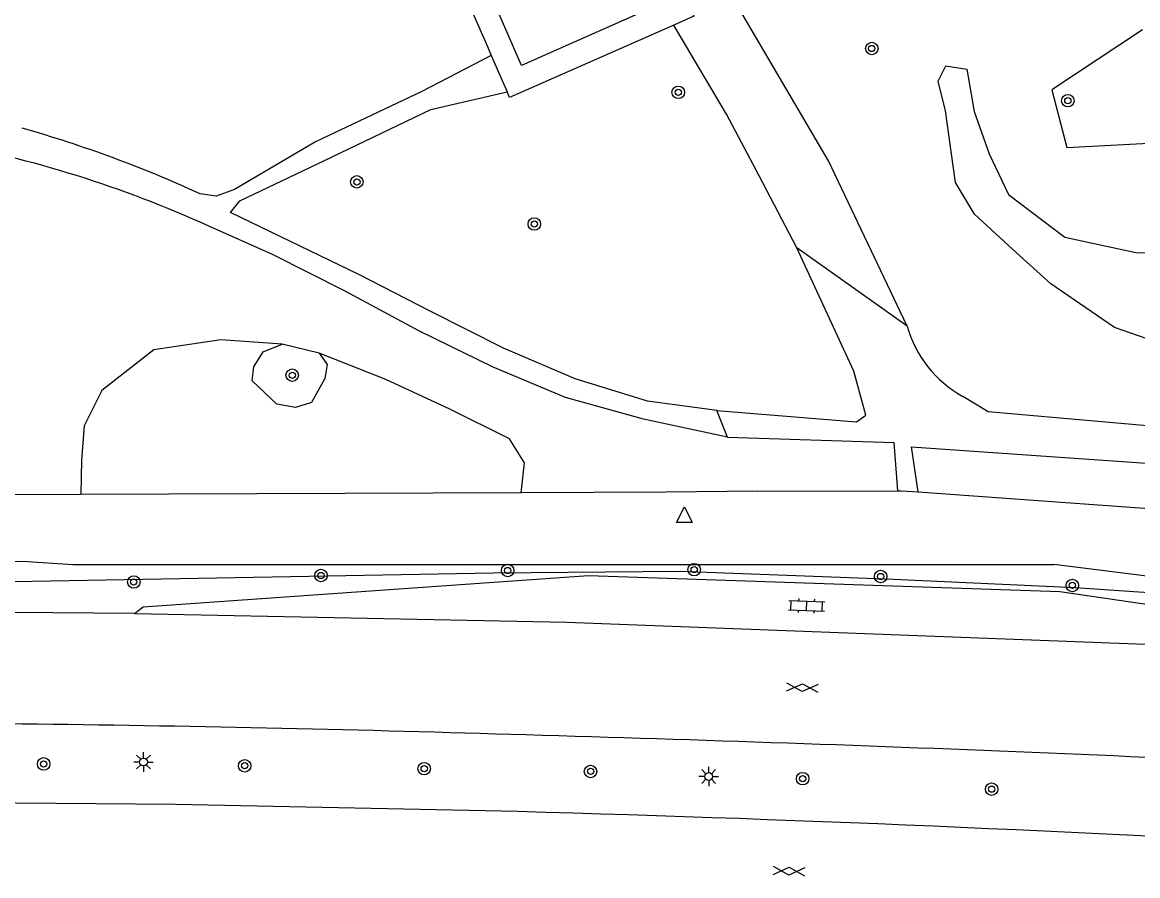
# Model space of a CAD drawing. Extents: x 132994 to 136000, y 393499 to 395512.
# Drawn here: x 133348.6 to 133419.9, y 395047.3 to 395101.8 of the extents above; entities that cross this region are included whole.
import ezdxf

# ---------------------------------------------------------------- set-up
doc = ezdxf.new("R2010")
doc.units = 0
for name, color, linetype in [('gg-afsc-hekwerk', 7, 'Continuous'), ('gg-bbg-hoofdgebouw', 7, 'Continuous'), ('gg-knt-onverhard', 7, 'Continuous'), ('gg-knt-verharding', 7, 'Continuous'), ('gt-grn-groengrens', 7, 'Continuous'), ('gt-grn-weggrens', 7, 'Continuous'), ('gt-symb-boom', 7, 'Continuous'), ('gt-symb-gesloten verharding', 7, 'Continuous'), ('gt-symb-klinker verharding', 7, 'Continuous'), ('gt-symb-lichtmast', 7, 'Continuous'), ('gt-symb-waterafsluiter', 7, 'Continuous')]:
    doc.layers.add(name, color=color, linetype=linetype)

# ---------------------------------------------------------------- blocks, each defined once
blk = doc.blocks.new('gt0-BOOM')
at = {"layer": 'gt-symb-boom'}
for radius in [0.4, 0.2]:
    blk.add_circle((0, 0), radius, dxfattribs=at)
blk = doc.blocks.new('gt0-WAFSL')
at = {"layer": 'gt-symb-waterafsluiter'}
for p, q in [((-0.5, -0.333), (0, 0.667)), ((0, 0.667), (0.5, -0.333)), ((0.5, -0.333), (-0.5, -0.333))]:
    blk.add_line(p, q, dxfattribs=at)
blk = doc.blocks.new('gt0-LMAST')
at = {"layer": 'gt-symb-lichtmast'}
for p, q in [((-0.182, 0.173), (-0.447, 0.438)), ((-0.005, 0.246), (-0.005, 0.621)), ((0.172, 0.173), (0.437, 0.438)), ((-0.255, -0.004), (-0.63, -0.004)), ((-0.182, -0.181), (-0.447, -0.446)), ((-0.005, -0.254), (-0.005, -0.629)), ((0.437, -0.446), (0.172, -0.181)), ((0.245, -0.004), (0.62, -0.004))]:
    blk.add_line(p, q, dxfattribs=at)
blk.add_circle((-0.005, -0.004), 0.25, dxfattribs=at)
blk = doc.blocks.new('gt0-GESVH1')
at = {"layer": 'gt-symb-gesloten verharding'}
for p, q in [((-0.992, -0.261), (0.008, 0.239)), ((0.008, -0.261), (-0.992, 0.239)), ((0.008, 0.239), (1.008, -0.261)), ((1.008, 0.239), (0.008, -0.261))]:
    blk.add_line(p, q, dxfattribs=at)
blk = doc.blocks.new('gt0-KL1')
at = {"layer": 'gt-symb-klinker verharding'}
for p, q in [((-1.15, 0.3), (1.15, 0.3)), ((-1, -0.3), (-1, 0.3)), ((-0.5, 0.3), (-0.5, 0.45)), ((0, -0.3), (0, 0.3)), ((0.5, 0.3), (0.5, 0.45)), ((1, -0.3), (1, 0.3)), ((-1.15, -0.3), (1.15, -0.3)), ((-0.5, -0.45), (-0.5, -0.3)), ((0.5, -0.45), (0.5, -0.3))]:
    blk.add_line(p, q, dxfattribs=at)

msp = doc.modelspace()

# ---------------------------------------------------------------- linework, layer by layer
at = {"layer": 'gg-afsc-hekwerk'}
for p, q in [((133352.323, 395071.632), (133331.754, 395071.552)), ((133380.489, 395071.742), (133352.323, 395071.632)), ((133395.619, 395071.849), (133404.559, 395071.869)), ((133404.559, 395071.869), (133404.779, 395071.869)), ((133404.779, 395071.869), (133405.863, 395071.806)), ((133405.863, 395071.806), (133435.476, 395069.651)), ((133435.047, 395064.62), (133414.546, 395067.149))]:
    msp.add_line(p, q, dxfattribs=at)
for points in [[(133395.619, 395071.849), (133389.739, 395071.778), (133380.489, 395071.742)], [(133259.65, 395066.726), (133296.518, 395066.934), (133348.584, 395067.371), (133351.816, 395067.155), (133414.546, 395067.149)]]:
    msp.add_lwpolyline(points, dxfattribs=at)
at = {"layer": 'gg-bbg-hoofdgebouw'}
msp.add_lwpolyline([(133388.729, 395102.717), (133380.497, 395099.079), (133378.496, 395103.7)], dxfattribs=at)
at = {"layer": 'gg-knt-onverhard'}
msp.add_lwpolyline([(133398.106, 395087.399), (133395.703, 395092.011), (133393.609, 395095.958), (133391.563, 395099.401), (133390.242, 395101.656)], dxfattribs=at)
at = {"layer": 'gg-knt-verharding'}
for p, q in [((133378.317, 395100.284), (133378.567, 395099.712)), ((133378.567, 395099.712), (133379.586, 395097.385))]:
    msp.add_line(p, q, dxfattribs=at)
for points in [[(133377.87, 395105.136), (133376.486, 395104.468), (133378.317, 395100.284)], [(133390.816, 395103.756), (133391.523, 395102.234), (133390.242, 395101.656)], [(133405.174, 395082.404), (133400.144, 395092.969), (133394.095, 395103.252)], [(133390.242, 395101.656), (133379.743, 395097.026), (133379.586, 395097.385)], [(133378.567, 395099.712), (133374.135, 395097.406), (133367.323, 395094.185), (133362.145, 395091.144), (133360.965, 395090.715), (133359.953, 395090.857)], [(133392.992, 395077.014), (133388.568, 395077.595), (133383.933, 395079.019), (133379.34, 395080.994), (133374.654, 395083.349), (133370.133, 395085.675), (133361.892, 395089.668), (133362.483, 395090.42), (133367.907, 395092.995), (133374.712, 395096.259), (133379.586, 395097.385)], [(133393.682, 395075.295), (133388.302, 395076.451), (133383.319, 395077.832), (133378.688, 395079.771), (133373.981, 395082.082), (133369.19, 395084.656), (133364.582, 395086.978), (133360.461, 395088.814)], [(133392.992, 395077.014), (133401.937, 395076.281), (133402.525, 395076.714), (133401.767, 395079.51), (133398.106, 395087.399)], [(133433.667, 395075.578), (133431.035, 395075.44), (133424.886, 395075.647), (133410.346, 395076.925), (133408.727, 395077.908)], [(133393.682, 395075.295), (133404.31, 395074.953), (133404.559, 395071.869)], [(133405.863, 395071.806), (133405.453, 395074.683), (133430.282, 395072.945), (133433.013, 395072.725), (133433.779, 395072.865), (133434.166, 395072.681)], [(133355.74, 395064.016), (133356.311, 395064.45), (133384.791, 395066.45), (133414.931, 395065.42), (133443.381, 395061.28), (133443.336, 395060.859)], [(133355.74, 395064.016), (133337.52, 395064.18), (133297.063, 395064.164), (133202.698, 395063.496)], [(133355.74, 395064.016), (133383.41, 395063.46), (133424.878, 395061.878), (133443.336, 395060.859)], [(133380.274, 395051.349), (133358.381, 395051.8), (133335.401, 395051.99), (133313.091, 395052.02), (133202.785, 395051.392)]]:
    msp.add_lwpolyline(points, dxfattribs=at)
for centre, radius, start, end in [((133327.629, 395020.726), 77.221, 65.25464, 74.26251), ((133329.883, 395021.303), 74.113, 65.63273, 79.56377), ((133412.242, 395084.338), 7.328, 195.30014, 241.33553), ((133329.018, 393411.94), 1645.125, 88.196383, 90.373932), ((133308.772, 392512.276), 2544.993, 86.872567, 88.378299), ((133330.876, 393277.338), 1774.699, 86.575141, 88.405003)]:
    msp.add_arc(centre, radius, start, end, dxfattribs=at)
at = {"layer": 'gt-grn-groengrens'}
msp.add_line((133367.562, 395080.673), (133365.2, 395081.248), dxfattribs=at)
for points in [[(133420.219, 395101.356), (133414.423, 395097.518), (133415.37, 395093.829), (133439.166, 395095.087), (133439.417, 395100.457)], [(133421.989, 395081.082), (133418.42, 395082.315), (133414.362, 395085.106), (133411.908, 395087.316), (133409.479, 395089.554), (133408.258, 395091.596), (133407.614, 395096.172), (133407.141, 395098.066), (133407.632, 395099.04), (133408.98, 395098.845), (133409.463, 395096.125), (133410.407, 395093.419), (133411.657, 395090.816), (133415.253, 395088.083), (133419.783, 395087.116), (133428.154, 395086.962)], [(133365.2, 395081.248), (133361.262, 395081.528), (133356.995, 395080.875), (133353.663, 395078.292), (133352.521, 395076.021), (133352.36, 395073.834), (133352.323, 395071.632)], [(133367.562, 395080.673), (133368.082, 395079.95), (133367.918, 395079.048), (133367.069, 395077.514), (133366.045, 395077.197), (133364.844, 395077.412), (133363.27, 395078.911), (133363.376, 395079.798), (133363.972, 395080.756), (133365.2, 395081.248)], [(133380.489, 395071.742), (133380.688, 395073.65), (133379.735, 395075.188), (133375.92, 395077.086), (133371.823, 395078.981), (133367.562, 395080.673)], [(133000, 395064.245), (133044.947, 395064.145), (133092.156, 395064.497), (133166.045, 395064.91), (133229.394, 395065.311), (133287.226, 395065.746), (133349.211, 395066.08), (133378.705, 395066.622), (133390.657, 395066.718), (133404.286, 395066.225), (133415.92, 395065.685), (133420.929, 395065.336), (133427.978, 395064.42), (133439.906, 395062.837), (133449.574, 395061.947)]]:
    msp.add_lwpolyline(points, dxfattribs=at)
at = {"layer": 'gt-grn-weggrens'}
for p, q in [((133405.174, 395082.404), (133398.106, 395087.399)), ((133393.682, 395075.295), (133392.992, 395077.014))]:
    msp.add_line(p, q, dxfattribs=at)

# ---------------------------------------------------------------- block references
at = {"layer": 'gt-symb-boom'}
for p in [(133402.904, 395100.155), (133390.527, 395097.354), (133415.443, 395096.816), (133369.973, 395091.625), (133381.318, 395088.929), (133365.838, 395079.26), (133379.619, 395066.769), (133391.546, 395066.824), (133355.703, 395066.031), (133367.675, 395066.451), (133403.47, 395066.386), (133415.734, 395065.815), (133349.938, 395054.4), (133362.799, 395054.281), (133374.279, 395054.092), (133384.919, 395053.919), (133398.487, 395053.454), (133410.572, 395052.785)]:
    msp.add_blockref('gt0-BOOM', p, dxfattribs=at)
at = {"layer": 'gt-symb-gesloten verharding'}
for p, rotation in [((133398.449, 395059.283), -2.4646633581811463), ((133397.606, 395047.555), -2.4646633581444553)]:
    msp.add_blockref('gt0-GESVH1', p, dxfattribs=dict(at, rotation=rotation))
at = {"layer": 'gt-symb-klinker verharding', "rotation": -2.464663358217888}
msp.add_blockref('gt0-KL1', (133398.735, 395064.511), dxfattribs=at)
at = {"layer": 'gt-symb-lichtmast'}
for p in [(133356.332, 395054.524), (133392.481, 395053.598)]:
    msp.add_blockref('gt0-LMAST', p, dxfattribs=at)
at = {"layer": 'gt-symb-waterafsluiter'}
msp.add_blockref('gt0-WAFSL', (133390.919, 395070.179), dxfattribs=at)

doc.saveas('drawing.dxf')
